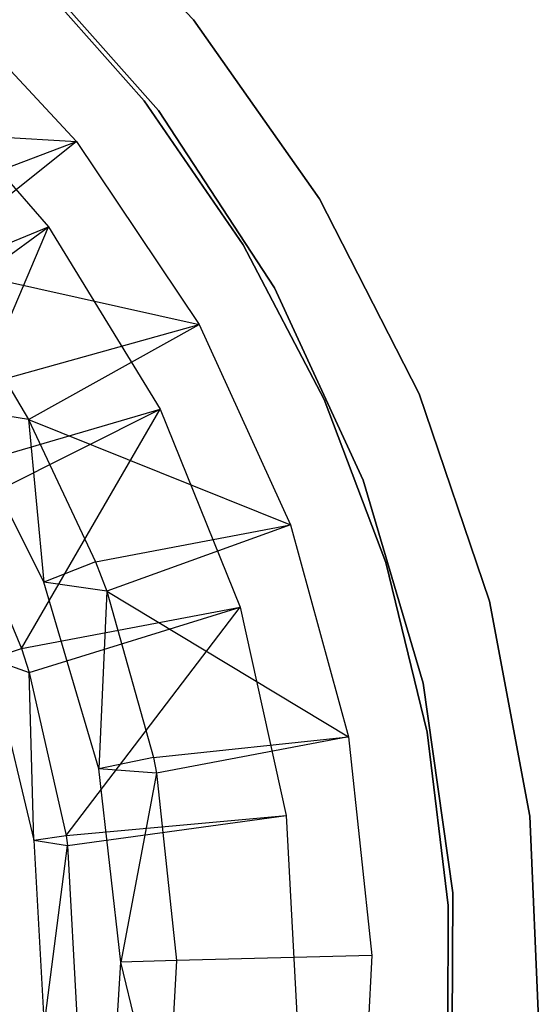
# Model space of a CAD drawing. Extents: x -189 to 189, y -189 to 189.
# Tile 262 of 338: x 18.19 to 27.49, y -0.31 to 17.34. Entities that reach past the tile are written whole.
import ezdxf

# ---------------------------------------------------------------- set-up
doc = ezdxf.new("R2010")
doc.units = 0
doc.header["$LTSCALE"] = 25.4
doc.layers.get('0').update_dxf_attribs({"linetype": 'CONTINUOUS'})

# ---------------------------------------------------------------- blocks, each defined once
blk = doc.blocks.new('NL2500012474_STL')
at = {"color": 0}
for p, q in [((212.612, 17.394, 1717), (209.919, 20.247, 1717)), ((209.919, 20.247, 1641), (212.612, 17.394, 1641)), ((212.612, 17.394, 1717), (209.919, 20.247, 1717)), ((209.919, 20.247, 1641), (212.612, 17.394, 1641)), ((209.469, 18.608, 1717), (211.986, 15.767, 1717)), ((211.986, 15.767, 1641), (209.469, 18.608, 1641)), ((211.986, 15.767, 1641), (209.469, 18.608, 1641)), ((209.469, 18.608, 1717), (211.986, 15.767, 1717)), ((211.729, 15.937, 1644), (209.658, 18.281, 1644)), ((209.658, 18.281, 1643), (211.729, 15.937, 1643)), ((211.729, 15.937, 1644), (209.658, 18.281, 1644)), ((209.658, 18.281, 1643), (211.729, 15.937, 1643)), ((207.831, 18.092, 179), (210.52, 15.209, 179)), ((207.831, 18.092, 179), (210.52, 15.209, 179)), ((214.872, 14.186, 1717), (212.612, 17.394, 1717)), ((212.612, 17.394, 1641), (214.872, 14.186, 1641)), ((212.612, 17.394, 1717), (212.612, 17.394, 1641)), ((214.872, 14.186, 1717), (212.612, 17.394, 1717)), ((212.612, 17.394, 1641), (214.872, 14.186, 1641)), ((212.612, 17.394, 1717), (212.612, 17.394, 1641)), ((207.507, 16.571, 177.5), (210.015, 13.68, 177.5)), ((207.507, 16.571, 177.5), (210.015, 13.68, 177.5)), ((213.502, 13.36, 1644), (211.729, 15.937, 1644)), ((211.729, 15.937, 1643), (213.502, 13.36, 1643)), ((211.729, 15.937, 1644), (211.729, 15.937, 1643)), ((213.502, 13.36, 1644), (211.729, 15.937, 1644)), ((211.729, 15.937, 1643), (213.502, 13.36, 1643)), ((211.729, 15.937, 1644), (211.729, 15.937, 1643)), ((211.986, 15.767, 1717), (214.062, 12.59, 1717)), ((214.062, 12.59, 1641), (211.986, 15.767, 1641)), ((211.986, 15.767, 1641), (211.986, 15.767, 1717)), ((211.986, 15.767, 1641), (211.986, 15.767, 1717)), ((214.062, 12.59, 1641), (211.986, 15.767, 1641)), ((211.986, 15.767, 1717), (214.062, 12.59, 1717)), ((205.472, 15.506, 182.5), (210.52, 15.209, 179)), ((205.472, 15.506, 182.5), (210.52, 15.209, 179)), ((207.053, 13.9, 182.5), (210.52, 15.209, 179)), ((207.053, 13.9, 182.5), (210.52, 15.209, 179)), ((210.52, 15.209, 179), (207.777, 13.035, 182.5)), ((210.52, 15.209, 179), (207.777, 13.035, 182.5)), ((210.52, 15.209, 179), (212.712, 11.931, 179)), ((210.52, 15.209, 179), (212.712, 11.931, 179)), ((216.652, 10.689, 1717), (214.872, 14.186, 1717)), ((214.872, 14.186, 1641), (216.652, 10.689, 1641)), ((214.872, 14.186, 1717), (214.872, 14.186, 1641)), ((216.652, 10.689, 1717), (214.872, 14.186, 1717)), ((214.872, 14.186, 1641), (216.652, 10.689, 1641)), ((214.872, 14.186, 1717), (214.872, 14.186, 1641)), ((206.215, 12.136, 181.452), (210.015, 13.68, 177.5)), ((206.215, 12.136, 181.452), (210.015, 13.68, 177.5)), ((206.826, 11.346, 181.452), (210.015, 13.68, 177.5)), ((206.826, 11.346, 181.452), (210.015, 13.68, 177.5)), ((208.144, 9.281, 181.452), (210.015, 13.68, 177.5)), ((208.144, 9.281, 181.452), (210.015, 13.68, 177.5)), ((210.015, 13.68, 177.5), (212.013, 10.416, 177.5)), ((210.015, 13.68, 177.5), (212.013, 10.416, 177.5)), ((214.951, 10.589, 1644), (213.502, 13.36, 1644)), ((213.502, 13.36, 1643), (214.951, 10.589, 1643)), ((213.502, 13.36, 1644), (213.502, 13.36, 1643)), ((214.951, 10.589, 1644), (213.502, 13.36, 1644)), ((213.502, 13.36, 1643), (214.951, 10.589, 1643)), ((213.502, 13.36, 1644), (213.502, 13.36, 1643)), ((207.777, 13.035, 182.5), (212.712, 11.931, 179)), ((207.777, 13.035, 182.5), (212.712, 11.931, 179)), ((214.062, 12.59, 1717), (215.654, 9.144, 1717)), ((215.654, 9.144, 1641), (214.062, 12.59, 1641)), ((214.062, 12.59, 1641), (214.062, 12.59, 1717)), ((214.062, 12.59, 1641), (214.062, 12.59, 1717)), ((215.654, 9.144, 1641), (214.062, 12.59, 1641)), ((214.062, 12.59, 1717), (215.654, 9.144, 1717)), ((209.229, 10.956, 182.5), (212.712, 11.931, 179)), ((209.229, 10.956, 182.5), (212.712, 11.931, 179)), ((209.656, 10.226, 182.5), (212.712, 11.931, 179)), ((209.656, 10.226, 182.5), (212.712, 11.931, 179)), ((212.712, 11.931, 179), (214.35, 8.344, 179)), ((212.712, 11.931, 179), (214.35, 8.344, 179)), ((209.229, 10.956, 182.5), (209.656, 10.226, 182.5)), ((209.229, 10.956, 182.5), (209.656, 10.226, 182.5)), ((216.056, 7.663, 1644), (214.951, 10.589, 1644)), ((214.951, 10.589, 1643), (216.056, 7.663, 1643)), ((214.951, 10.589, 1644), (214.951, 10.589, 1643)), ((216.056, 7.663, 1644), (214.951, 10.589, 1644)), ((214.951, 10.589, 1643), (216.056, 7.663, 1643)), ((214.951, 10.589, 1644), (214.951, 10.589, 1643)), ((217.916, 6.975, 1717), (216.652, 10.689, 1717)), ((216.652, 10.689, 1641), (217.916, 6.975, 1641)), ((216.652, 10.689, 1717), (216.652, 10.689, 1641)), ((217.916, 6.975, 1717), (216.652, 10.689, 1717)), ((216.652, 10.689, 1641), (217.916, 6.975, 1641)), ((216.652, 10.689, 1717), (216.652, 10.689, 1641)), ((208.144, 9.281, 181.452), (212.013, 10.416, 177.5)), ((208.144, 9.281, 181.452), (212.013, 10.416, 177.5)), ((209.93, 7.313, 186), (208.376, 10.434, 186)), ((209.656, 10.226, 182.5), (208.376, 10.434, 186)), ((209.93, 7.313, 186), (208.376, 10.434, 186)), ((209.656, 10.226, 182.5), (208.376, 10.434, 186)), ((208.483, 8.638, 181.452), (212.013, 10.416, 177.5)), ((208.483, 8.638, 181.452), (212.013, 10.416, 177.5)), ((209.532, 6.127, 181.452), (212.013, 10.416, 177.5)), ((209.532, 6.127, 181.452), (212.013, 10.416, 177.5)), ((212.013, 10.416, 177.5), (213.446, 6.868, 177.5)), ((212.013, 10.416, 177.5), (213.446, 6.868, 177.5)), ((209.656, 10.226, 182.5), (214.35, 8.344, 179)), ((209.656, 10.226, 182.5), (214.35, 8.344, 179)), ((209.656, 10.226, 182.5), (210.86, 7.679, 182.5)), ((209.656, 10.226, 182.5), (210.86, 7.679, 182.5)), ((209.656, 10.226, 182.5), (209.93, 7.313, 186)), ((209.656, 10.226, 182.5), (209.93, 7.313, 186)), ((215.654, 9.144, 1717), (216.727, 5.503, 1717)), ((216.727, 5.503, 1641), (215.654, 9.144, 1641)), ((215.654, 9.144, 1641), (215.654, 9.144, 1717)), ((215.654, 9.144, 1641), (215.654, 9.144, 1717)), ((216.727, 5.503, 1641), (215.654, 9.144, 1641)), ((215.654, 9.144, 1717), (216.727, 5.503, 1717)), ((208.483, 8.638, 181.452), (209.532, 6.127, 181.452)), ((208.483, 8.638, 181.452), (209.532, 6.127, 181.452)), ((210.86, 7.679, 182.5), (214.35, 8.344, 179)), ((210.86, 7.679, 182.5), (214.35, 8.344, 179)), ((214.35, 8.344, 179), (211.06, 7.152, 182.5)), ((214.35, 8.344, 179), (211.06, 7.152, 182.5)), ((214.35, 8.344, 179), (215.391, 4.542, 179)), ((214.35, 8.344, 179), (215.391, 4.542, 179)), ((210.86, 7.679, 182.5), (209.93, 7.313, 186)), ((210.86, 7.679, 182.5), (209.93, 7.313, 186)), ((210.86, 7.679, 182.5), (211.06, 7.152, 182.5)), ((210.86, 7.679, 182.5), (211.06, 7.152, 182.5)), ((216.8, 4.625, 1644), (216.056, 7.663, 1644)), ((216.056, 7.663, 1643), (216.8, 4.625, 1643)), ((216.056, 7.663, 1644), (216.056, 7.663, 1643)), ((216.8, 4.625, 1644), (216.056, 7.663, 1644)), ((216.056, 7.663, 1643), (216.8, 4.625, 1643)), ((216.056, 7.663, 1644), (216.056, 7.663, 1643)), ((210.918, 3.97, 186), (209.93, 7.313, 186)), ((211.06, 7.152, 182.5), (209.93, 7.313, 186)), ((210.918, 3.97, 186), (209.93, 7.313, 186)), ((211.06, 7.152, 182.5), (209.93, 7.313, 186)), ((211.06, 7.152, 182.5), (210.918, 3.97, 186)), ((211.06, 7.152, 182.5), (210.918, 3.97, 186)), ((211.06, 7.152, 182.5), (215.391, 4.542, 179)), ((211.06, 7.152, 182.5), (215.391, 4.542, 179)), ((211.06, 7.152, 182.5), (211.898, 4.169, 182.5)), ((211.06, 7.152, 182.5), (211.898, 4.169, 182.5)), ((218.639, 3.119, 1717), (217.916, 6.975, 1717)), ((217.916, 6.975, 1641), (218.639, 3.119, 1641)), ((217.916, 6.975, 1717), (217.916, 6.975, 1641)), ((218.639, 3.119, 1717), (217.916, 6.975, 1717)), ((217.916, 6.975, 1641), (218.639, 3.119, 1641)), ((217.916, 6.975, 1717), (217.916, 6.975, 1641)), ((209.532, 6.127, 181.452), (213.446, 6.868, 177.5)), ((209.532, 6.127, 181.452), (213.446, 6.868, 177.5)), ((209.671, 5.695, 181.452), (213.446, 6.868, 177.5)), ((209.671, 5.695, 181.452), (213.446, 6.868, 177.5)), ((210.334, 2.776, 181.452), (213.446, 6.868, 177.5)), ((210.334, 2.776, 181.452), (213.446, 6.868, 177.5)), ((213.446, 6.868, 177.5), (214.275, 3.132, 177.5)), ((213.446, 6.868, 177.5), (214.275, 3.132, 177.5)), ((208.977, 5.94, 183.5), (209.532, 6.127, 181.452)), ((208.977, 5.94, 183.5), (209.532, 6.127, 181.452)), ((209.532, 6.127, 181.452), (209.671, 5.695, 181.452)), ((209.532, 6.127, 181.452), (209.671, 5.695, 181.452)), ((208.977, 5.94, 183.5), (209.755, 2.691, 183.5)), ((208.977, 5.94, 183.5), (209.755, 2.691, 183.5)), ((208.977, 5.94, 183.5), (209.671, 5.695, 181.452)), ((208.977, 5.94, 183.5), (209.671, 5.695, 181.452)), ((209.755, 2.691, 183.5), (209.671, 5.695, 181.452)), ((209.671, 5.695, 181.452), (210.334, 2.776, 181.452)), ((209.755, 2.691, 183.5), (209.671, 5.695, 181.452)), ((209.671, 5.695, 181.452), (210.334, 2.776, 181.452)), ((216.727, 5.503, 1717), (217.258, 1.744, 1717)), ((217.258, 1.744, 1641), (216.727, 5.503, 1641)), ((216.727, 5.503, 1641), (216.727, 5.503, 1717)), ((216.727, 5.503, 1641), (216.727, 5.503, 1717)), ((217.258, 1.744, 1641), (216.727, 5.503, 1641)), ((216.727, 5.503, 1717), (217.258, 1.744, 1717)), ((217.172, 1.52, 1644), (216.8, 4.625, 1644)), ((216.8, 4.625, 1643), (217.172, 1.52, 1643)), ((216.8, 4.625, 1644), (216.8, 4.625, 1643)), ((217.172, 1.52, 1644), (216.8, 4.625, 1644)), ((216.8, 4.625, 1643), (217.172, 1.52, 1643)), ((216.8, 4.625, 1644), (216.8, 4.625, 1643)), ((211.898, 4.169, 182.5), (215.391, 4.542, 179)), ((211.898, 4.169, 182.5), (215.391, 4.542, 179)), ((215.391, 4.542, 179), (211.952, 3.892, 182.5)), ((215.391, 4.542, 179), (211.952, 3.892, 182.5)), ((215.391, 4.542, 179), (215.809, 0.621, 179)), ((215.391, 4.542, 179), (215.809, 0.621, 179)), ((211.898, 4.169, 182.5), (210.918, 3.97, 186)), ((211.898, 4.169, 182.5), (210.918, 3.97, 186)), ((211.898, 4.169, 182.5), (211.952, 3.892, 182.5)), ((211.898, 4.169, 182.5), (211.952, 3.892, 182.5)), ((211.311, 0.506, 186), (210.918, 3.97, 186)), ((211.952, 3.892, 182.5), (210.918, 3.97, 186)), ((211.311, 0.506, 186), (210.918, 3.97, 186)), ((211.952, 3.892, 182.5), (210.918, 3.97, 186)), ((211.952, 3.892, 182.5), (211.311, 0.506, 186)), ((211.952, 3.892, 182.5), (211.311, 0.506, 186)), ((211.952, 3.892, 182.5), (212.31, 0.531, 182.5)), ((211.952, 3.892, 182.5), (212.31, 0.531, 182.5)), ((210.334, 2.776, 181.452), (214.275, 3.132, 177.5)), ((210.334, 2.776, 181.452), (214.275, 3.132, 177.5)), ((210.359, 2.596, 181.452), (214.275, 3.132, 177.5)), ((210.359, 2.596, 181.452), (214.275, 3.132, 177.5)), ((214.275, 3.132, 177.5), (214.479, -0.69, 177.5)), ((214.275, 3.132, 177.5), (214.479, -0.69, 177.5)), ((218.806, -0.802, 1717), (218.639, 3.119, 1717)), ((218.639, 3.119, 1641), (218.806, -0.802, 1641)), ((218.639, 3.119, 1717), (218.639, 3.119, 1641)), ((218.806, -0.802, 1717), (218.639, 3.119, 1717)), ((218.639, 3.119, 1641), (218.806, -0.802, 1641)), ((218.639, 3.119, 1717), (218.639, 3.119, 1641)), ((209.755, 2.691, 183.5), (210.334, 2.776, 181.452)), ((209.755, 2.691, 183.5), (210.334, 2.776, 181.452)), ((209.755, 2.691, 183.5), (209.94, -0.644, 183.5)), ((209.755, 2.691, 183.5), (209.94, -0.644, 183.5)), ((209.755, 2.691, 183.5), (210.359, 2.596, 181.452)), ((209.755, 2.691, 183.5), (210.359, 2.596, 181.452)), ((210.334, 2.776, 181.452), (210.359, 2.596, 181.452)), ((210.334, 2.776, 181.452), (210.359, 2.596, 181.452)), ((209.94, -0.644, 183.5), (210.359, 2.596, 181.452)), ((209.94, -0.644, 183.5), (210.359, 2.596, 181.452)), ((210.359, 2.596, 181.452), (210.528, -0.573, 181.452)), ((210.359, 2.596, 181.452), (210.528, -0.573, 181.452)), ((217.258, 1.744, 1717), (217.237, -2.051, 1717)), ((217.237, -2.051, 1641), (217.258, 1.744, 1641)), ((217.237, -2.051, 1641), (217.258, 1.744, 1641)), ((217.258, 1.744, 1717), (217.237, -2.051, 1717)), ((217.258, 1.744, 1641), (217.258, 1.744, 1717)), ((217.258, 1.744, 1641), (217.258, 1.744, 1717)), ((217.168, -1.608, 1644), (217.172, 1.52, 1644)), ((217.172, 1.52, 1643), (217.168, -1.608, 1643)), ((217.168, -1.608, 1644), (217.172, 1.52, 1644)), ((217.172, 1.52, 1643), (217.168, -1.608, 1643)), ((217.172, 1.52, 1644), (217.172, 1.52, 1643)), ((217.172, 1.52, 1644), (217.172, 1.52, 1643)), ((212.31, 0.531, 182.5), (211.311, 0.506, 186)), ((212.31, 0.531, 182.5), (211.311, 0.506, 186)), ((212.31, 0.531, 182.5), (212.125, -2.843, 182.5)), ((212.31, 0.531, 182.5), (212.125, -2.843, 182.5)), ((215.809, 0.621, 179), (212.31, 0.531, 182.5)), ((215.809, 0.621, 179), (212.31, 0.531, 182.5)), ((215.809, 0.621, 179), (215.592, -3.316, 179)), ((215.809, 0.621, 179), (215.592, -3.316, 179)), ((211.096, -2.974, 186), (211.311, 0.506, 186)), ((211.096, -2.974, 186), (211.311, 0.506, 186)), ((212.125, -2.843, 182.5), (211.311, 0.506, 186)), ((212.125, -2.843, 182.5), (211.311, 0.506, 186))]:
    blk.add_line(p, q, dxfattribs=at)

msp = doc.modelspace()

# ---------------------------------------------------------------- block references
at = {"color": 0}
msp.add_blockref('NL2500012474_STL', (-191.311, -0.058, -1716.743), dxfattribs=at)

doc.saveas('drawing.dxf')
